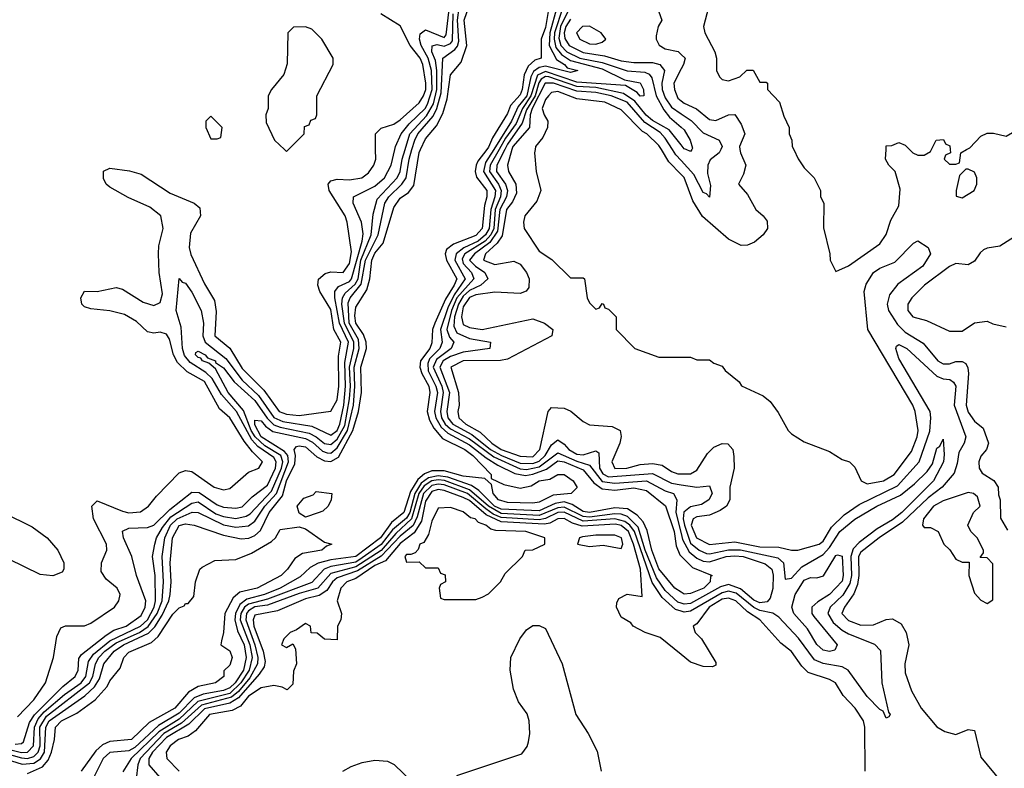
# Model space of a CAD drawing. Header units: inches. Extents: x 2380053 to 2584298, y 380219 to 546618.
# Tile 595 of 656: x 2517905 to 2521024, y 478039 to 480412. Entities that reach past the tile are written whole.
import ezdxf

# ---------------------------------------------------------------- set-up
doc = ezdxf.new("R2010")
doc.units = ezdxf.units.IN
doc.header["$MEASUREMENT"] = 0
for name, color, linetype in [('C5417', 7, 'Continuous'), ('C5418', 7, 'Continuous'), ('C5427', 7, 'Continuous'), ('C5428', 7, 'Continuous')]:
    doc.layers.add(name, color=color, linetype=linetype)

msp = doc.modelspace()

# ---------------------------------------------------------------- linework, layer by layer
at = {"layer": 'C5417', "color": 2}
for points, elevation in [([(2517830, 478077.8), (2517912.4, 478052.4), (2517950, 478055.6), (2517970.6, 478069.4), (2517983.1, 478090), (2517987.1, 478170), (2517998.6, 478190), (2518110.8, 478269.2), (2518142.2, 478297.8), (2518157.4, 478322.7), (2518171.7, 478370), (2518204, 478410), (2518233.3, 478430), (2518312.7, 478467.3), (2518332.5, 478487.5), (2518355.9, 478524.1), (2518377.5, 478570), (2518381.6, 478590), (2518384.9, 478630), (2518381, 478690), (2518388.6, 478770), (2518410, 478808.9), (2518430, 478813.8), (2518458, 478810), (2518550, 478778.2), (2518606.5, 478766.5), (2518631.2, 478768.8), (2518650, 478777.2), (2518667.3, 478792.7), (2518695.3, 478850), (2518737.2, 478902.8), (2518749.9, 478950), (2518775.9, 479004.1), (2518779, 479030), (2518774.7, 479050), (2518781.4, 479058.6), (2518790, 479061.5), (2518810, 479057.7), (2518846.3, 479026.3), (2518870, 479013.5), (2518890, 479011.5), (2518914.7, 479025.3), (2518960.4, 479110), (2518978.5, 479170), (2518987.5, 479230), (2518985.8, 479310), (2519003.2, 479370), (2519002, 479390), (2518993.5, 479413.5), (2518969.9, 479450), (2518966.7, 479473.3), (2518970, 479500.7), (2519004.5, 479555.5), (2519013.8, 479590), (2519019.9, 479650), (2519030, 479672), (2519056.7, 479703.4), (2519090, 479816.3), (2519110, 479846.4), (2519136.3, 479863.7), (2519153.8, 479886.2), (2519170, 479990.5), (2519174.4, 480000)], 10), ([(2517830, 478109), (2517910, 478089.6), (2517930, 478090.2), (2517949, 478110), (2517951.6, 478170), (2517963.6, 478196.4), (2517982.2, 478217.8), (2518047.1, 478272.9), (2518099.5, 478310), (2518114, 478330), (2518122.8, 478377.2), (2518139.1, 478400.9), (2518190, 478443.3), (2518287.9, 478490), (2518309.2, 478510), (2518330.8, 478550), (2518334.8, 478570), (2518333.7, 478650), (2518325.1, 478710), (2518332.5, 478750), (2518338, 478770), (2518357.2, 478802.8), (2518384, 478836), (2518450, 478879.4), (2518470, 478883.2), (2518526, 478846), (2518550, 478836.8), (2518590, 478830.9), (2518622, 478838), (2518634.4, 478845.6), (2518702.1, 478917.9), (2518734, 478990), (2518737.9, 479010), (2518731.6, 479030), (2518681.3, 479061.3), (2518650.4, 479090), (2518638.1, 479110), (2518613.4, 479173.4), (2518564.9, 479230), (2518524.7, 479304.7), (2518503.5, 479323.5), (2518483.6, 479330), (2518479.1, 479339.1), (2518470, 479341.3), (2518462, 479350), (2518463.3, 479356.7), (2518470, 479361.6), (2518492.4, 479350), (2518500.2, 479340.2), (2518524.9, 479330), (2518525.2, 479325.2), (2518550, 479308.4), (2518584.1, 479264.1), (2518650, 479205.2), (2518689, 479149), (2518710, 479128), (2518730, 479120.1), (2518821.7, 479101.7), (2518844.5, 479090), (2518870, 479068.6), (2518890, 479065), (2518910, 479082.6), (2518934.3, 479125.7), (2518949.1, 479210), (2518952.5, 479250), (2518949.2, 479310), (2518963, 479370), (2518963.5, 479390), (2518934, 479450), (2518925.6, 479510), (2518927, 479530), (2518935.5, 479544.5), (2518967.1, 479572.9), (2518976.6, 479590), (2518985.6, 479650), (2519018.5, 479730), (2519024.6, 479795.4), (2519037.3, 479842.7), (2519100.2, 479910), (2519110.5, 479930), (2519116.7, 479970), (2519125.8, 480000)], 18), ([(2517830, 478094.7), (2517910, 478071.9), (2517930, 478070.6), (2517950, 478076.4), (2517963.6, 478090), (2517969.4, 478110), (2517968.3, 478170), (2517990, 478204.6), (2518126.1, 478310), (2518136.9, 478330), (2518144.9, 478370), (2518155.7, 478390), (2518174.5, 478410), (2518210, 478436.5), (2518284.6, 478470), (2518311.4, 478488.6), (2518339.9, 478530), (2518355.8, 478570), (2518360.7, 478630), (2518355.8, 478710), (2518364.5, 478770), (2518382.7, 478810), (2518403.2, 478830), (2518450.9, 478850.9), (2518470, 478850.2), (2518550, 478810.8), (2518590, 478803.5), (2518630, 478807.2), (2518650, 478822.4), (2518681.7, 478870), (2518718.7, 478910), (2518756.1, 479010), (2518753.8, 479030), (2518743.4, 479043.4), (2518669.9, 479090), (2518650, 479128), (2518650, 479142), (2518670, 479140.2), (2518683.3, 479123.3), (2518706.9, 479106.9), (2518810, 479084.4), (2518832.9, 479072.9), (2518863.9, 479043.9), (2518878.8, 479038.8), (2518890, 479037.6), (2518910, 479055.3), (2518942.8, 479110), (2518962.5, 479190), (2518967, 479250), (2518964.8, 479310), (2518980.1, 479370), (2518977.7, 479397.7), (2518948.8, 479450), (2518945.3, 479514.7), (2518951.4, 479530), (2518987, 479573), (2519000.1, 479650), (2519040.7, 479730), (2519061.6, 479830), (2519073.8, 479850), (2519115.9, 479890), (2519129.2, 479910), (2519138.2, 479970), (2519147.3, 480000)], 14), ([(2517890, 478115.9), (2517910, 478118), (2517916.7, 478123.4), (2517935.6, 478184.4), (2517951.2, 478208.8), (2518041.8, 478298.2), (2518081, 478330), (2518089.7, 478350), (2518092.4, 478387.6), (2518100.4, 478399.6), (2518178.4, 478461.6), (2518203.4, 478476.6), (2518241.6, 478490), (2518290, 478523.2), (2518302.7, 478550), (2518304, 478570), (2518274.7, 478650), (2518260.5, 478710), (2518233.3, 478770), (2518230, 478790.7), (2518250, 478800.3), (2518310, 478802), (2518330, 478810.2), (2518380.4, 478859.6), (2518450, 478913.8), (2518473.3, 478913.3), (2518530, 478874.2), (2518550, 478866.8), (2518590, 478863.2), (2518610, 478868.1), (2518641.1, 478899), (2518690, 478936.5), (2518714.9, 478990), (2518717.7, 479010), (2518710, 479024.5), (2518659.1, 479059.1), (2518639.9, 479079.9), (2518591.6, 479170), (2518544, 479224), (2518514.5, 479274.5), (2518494, 479294), (2518444.7, 479324.7), (2518427.2, 479347.2), (2518420.2, 479370), (2518416.8, 479436.8), (2518400.4, 479490), (2518410, 479591), (2518419.8, 479579.8), (2518430, 479576.3), (2518450, 479548), (2518479.7, 479490), (2518487.5, 479450), (2518484.6, 479410), (2518492, 479390), (2518558.1, 479338.1), (2518609.7, 479269.7), (2518660.9, 479220.9), (2518710, 479151), (2518738.2, 479138.2), (2518830, 479123), (2518890, 479095.4), (2518910, 479110.2), (2518919, 479130), (2518931.5, 479190), (2518936.7, 479250), (2518935.1, 479324.9), (2518946.8, 479390), (2518918.1, 479450), (2518902.7, 479530), (2518903.1, 479550), (2518914.4, 479565.6), (2518950, 479582.3), (2518956.4, 479590), (2518989.8, 479709.8), (2518992.6, 479732.6), (2518987.7, 479770), (2518961.3, 479830), (2518962, 479850), (2519030, 479883.6), (2519060.4, 479910), (2519082, 479950), (2519093.4, 480000)], 22), ([(2517897.7, 478202.3), (2517950, 478256.3), (2517987, 478310), (2518012, 478390), (2518022.7, 478457.3), (2518035.3, 478484.7), (2518050, 478491), (2518110, 478490.8), (2518130, 478498.8), (2518205.2, 478550), (2518219.3, 478570), (2518222.7, 478590), (2518213.2, 478610), (2518178.6, 478638.6), (2518163.1, 478663.1), (2518164, 478690), (2518181.2, 478730), (2518179.5, 478750), (2518138.7, 478830), (2518133.2, 478870), (2518150, 478886.8), (2518230, 478853.7), (2518251, 478849), (2518287.8, 478852.2), (2518313.2, 478870), (2518338, 478902), (2518410, 478975.5), (2518430, 478983), (2518450, 478979.3), (2518520.7, 478930), (2518550, 478921.3), (2518570, 478926), (2518630, 478977.3), (2518662, 478990), (2518674.5, 479010), (2518642.1, 479042.1), (2518616.2, 479076.2), (2518570, 479149.6), (2518538, 479178), (2518490, 479264.7), (2518435.6, 479295.6), (2518405.2, 479325.2), (2518392, 479350), (2518379.4, 479399.4), (2518370, 479415.1), (2518350, 479420.9), (2518330, 479418), (2518310, 479422.7), (2518274.9, 479454.9), (2518237.2, 479477.2), (2518190, 479489.4), (2518130, 479495.3), (2518110, 479502), (2518102, 479510), (2518098, 479530), (2518110, 479551), (2518150, 479550.7), (2518210, 479562.8), (2518230, 479557.3), (2518296.1, 479516.1), (2518330, 479505.5), (2518350, 479514.8), (2518357.2, 479542.8), (2518346.6, 479610), (2518344, 479670), (2518345.6, 479694.4), (2518359.7, 479750), (2518351.8, 479790), (2518317.5, 479817.5), (2518247.9, 479847.9), (2518190, 479881.2), (2518179, 479890), (2518170, 479908), (2518170, 479931.3), (2518190, 479940.7), (2518252.3, 479932.3), (2518290, 479922), (2518381.5, 479861.5), (2518458, 479830), (2518475.5, 479815.5), (2518477.3, 479790), (2518445.4, 479734.6), (2518441.5, 479690), (2518447.2, 479667.2), (2518490, 479574.8), (2518522, 479522), (2518527.3, 479487.3), (2518523.1, 479410), (2518570.2, 479370.2), (2518610, 479306.7), (2518678, 479238), (2518727.1, 479170), (2518750, 479161.5), (2518790, 479156.9), (2518890, 479170.8), (2518910, 479207.3), (2518915.5, 479250), (2518915, 479345), (2518922.4, 479390), (2518900.3, 479430), (2518890, 479493.3), (2518855.1, 479550), (2518849.7, 479570), (2518851.2, 479588.8), (2518872.3, 479607.7), (2518890, 479612), (2518930, 479610.4), (2518950, 479639.1), (2518955.9, 479675.9), (2518942.6, 479770), (2518935.6, 479790), (2518885.6, 479870), (2518882, 479890), (2518890, 479900.7), (2518910, 479906.4), (2518950, 479904.4), (2518989, 479910), (2519010, 479926.7), (2519026.3, 479950), (2519032.6, 479970), (2519032.3, 480000)], 26), ([(2519384.4, 480000), (2519356.3, 479963.7), (2519350.9, 479950), (2519347.2, 479930), (2519352.1, 479912.1), (2519384.2, 479870), (2519384.9, 479850), (2519376.9, 479823.1), (2519370.1, 479750), (2519350, 479727.9), (2519279.4, 479700.6), (2519256.5, 479683.5), (2519253, 479670), (2519256.6, 479650), (2519289.1, 479590), (2519281.7, 479570), (2519253.7, 479526.3), (2519220.2, 479450), (2519212.9, 479430), (2519210, 479387), (2519203.8, 479370), (2519175, 479330), (2519172.6, 479310), (2519178.6, 479290), (2519200.5, 479250), (2519204.1, 479230), (2519195.7, 479170), (2519202.7, 479142.7), (2519217, 479117), (2519244.7, 479084.7), (2519315.3, 479050), (2519340.8, 479030), (2519398, 478970), (2519398, 478958), (2519438.8, 478938.8), (2519490, 478927.3), (2519525.2, 478934.8), (2519550, 478950.2), (2519584.2, 478955.8), (2519610, 478970.3), (2519630, 478970.3), (2519658, 478950), (2519670.8, 478929.2), (2519652, 478910), (2519595.3, 478904.7), (2519550, 478883.1), (2519530, 478879.7), (2519450, 478881.7), (2519421.6, 478890), (2519404.7, 478910), (2519399, 478939), (2519378, 478958), (2519310, 478964.6), (2519250, 478982.2), (2519210, 478981.5), (2519187.3, 478972.7), (2519165.8, 478954.2), (2519143.2, 478916.8), (2519121.7, 478850), (2519082.3, 478817.7), (2519047.5, 478770), (2518970.1, 478710), (2518890, 478699.9), (2518850.6, 478689.4), (2518824.9, 478675.1), (2518793.5, 478646.5), (2518730.2, 478610), (2518680.3, 478590), (2518624.6, 478575.4), (2518601.9, 478558.1), (2518588.3, 478530), (2518585.9, 478510), (2518594.9, 478474.9), (2518616.3, 478430), (2518622.1, 478390), (2518613.6, 478350), (2518587.9, 478310), (2518570, 478294.4), (2518550, 478285.3), (2518486.3, 478273.7), (2518457.9, 478262.1), (2518410, 478214), (2518344.8, 478175.2), (2518270, 478105), (2518250, 478094.1), (2518190, 478089.7), (2518169.2, 478070), (2518129.4, 477990)], 10), ([(2518743.7, 480000), (2518750, 479994), (2518756, 480000)], 30), ([(2519406.4, 480000), (2519380.8, 479959.2), (2519373.8, 479930), (2519411.9, 479870), (2519410.5, 479850), (2519397, 479810), (2519391.9, 479750), (2519380.1, 479730), (2519357.6, 479710), (2519311.4, 479688.6), (2519287.8, 479670), (2519283.6, 479650), (2519315.6, 479590), (2519280.8, 479539.2), (2519261.3, 479498.7), (2519237.8, 479430), (2519242.7, 479390), (2519235.5, 479370), (2519203.4, 479336.6), (2519197.7, 479322.3), (2519199.2, 479299.2), (2519223.3, 479250), (2519227.9, 479230), (2519218.9, 479170), (2519223.3, 479150), (2519240.3, 479120.3), (2519260.9, 479100.9), (2519330, 479064.8), (2519382.6, 479022.6), (2519419.6, 478999.6), (2519473.3, 478973.3), (2519507.5, 478967.5), (2519530, 478971.4), (2519573.2, 478986.8), (2519610, 479013.3), (2519629.2, 479010.8), (2519690, 478984.6), (2519723.4, 478943.4), (2519750, 478924.4), (2519790, 478920.5), (2519850, 478927.6), (2519890, 478919.2), (2519950.8, 478870.8), (2519978.5, 478790), (2519984, 478744), (2519996, 478716), (2520000, 478711.9)], 14), ([(2519423.8, 480000), (2519395.1, 479950), (2519392.7, 479930), (2519421.9, 479890), (2519430.1, 479870), (2519427.5, 479850), (2519411.5, 479810), (2519406.7, 479750), (2519397.5, 479730), (2519379.4, 479710), (2519315.1, 479670), (2519306.2, 479653.8), (2519310, 479638.5), (2519335.6, 479610), (2519343, 479590), (2519290.1, 479530), (2519273.2, 479490), (2519258.3, 479430), (2519265.9, 479405.9), (2519279.6, 479390), (2519271.5, 479370), (2519225, 479335), (2519214.5, 479310), (2519241.6, 479250), (2519246.1, 479230), (2519237.4, 479170), (2519241.2, 479150), (2519252.9, 479130), (2519270, 479114.6), (2519330, 479082.9), (2519406.4, 479026.4), (2519490, 478988.6), (2519510, 478986.1), (2519550, 478994.8), (2519610, 479039.4), (2519670, 479012.2), (2519710, 478999.8), (2519750, 478947.9), (2519790, 478942.5), (2519890, 478950.7), (2519950, 478918.2), (2519976.4, 478910), (2519986.9, 478890), (2519983.6, 478850), (2520000, 478783.1)], 18), ([(2519441.5, 480000), (2519416.8, 479950), (2519415.3, 479930), (2519444.2, 479890), (2519450.1, 479870), (2519446.7, 479850), (2519426.1, 479810), (2519418.7, 479741.3), (2519394.5, 479705.5), (2519345.4, 479670), (2519330.2, 479650), (2519349.2, 479630), (2519378.3, 479610), (2519387.4, 479590), (2519365.3, 479570), (2519330, 479553.8), (2519310, 479534.9), (2519294.5, 479510), (2519282.7, 479470), (2519280.4, 479440.4), (2519290, 479419.7), (2519330, 479401.1), (2519396, 479390), (2519394, 479370), (2519310, 479358.3), (2519270, 479344), (2519246, 479330), (2519235.3, 479310), (2519266, 479230), (2519257.6, 479170), (2519261, 479150), (2519277.1, 479130), (2519336.8, 479096.8), (2519395.9, 479050), (2519431.1, 479030), (2519490, 479006.5), (2519530, 479004.8), (2519550, 479012.5), (2519569.9, 479030), (2519590, 479064.4), (2519610, 479080.4), (2519630, 479066.9), (2519644.5, 479050), (2519670, 479034.3), (2519690, 479032.9), (2519730, 479044.9), (2519739, 479039), (2519741.9, 478990), (2519751.9, 478971.9), (2519770, 478963.4), (2519910, 478973.7), (2519970, 478942.3), (2520000, 478937.7)], 22), ([(2519464, 480000), (2519450.3, 479950), (2519452.9, 479930), (2519476.1, 479890), (2519478.2, 479861.8), (2519465.8, 479834.2), (2519446.7, 479810), (2519433.1, 479726.9), (2519416.9, 479703.1), (2519380.7, 479670), (2519374.4, 479650), (2519410, 479635.8), (2519470, 479646.3), (2519490, 479637), (2519510.2, 479610.2), (2519518.9, 479590), (2519517.2, 479562.8), (2519508.8, 479551.2), (2519490, 479544.2), (2519410, 479548.3), (2519350, 479539.5), (2519330, 479531.6), (2519310, 479501.3), (2519304.3, 479470), (2519310, 479445.2), (2519330, 479436.1), (2519370, 479430.2), (2519530, 479463.1), (2519567.3, 479450), (2519594, 479430), (2519591, 479410), (2519450, 479335.8), (2519428.1, 479331.9), (2519310, 479330.5), (2519270.4, 479310), (2519294.9, 479230), (2519297.4, 479190), (2519292.4, 479170), (2519295.8, 479150), (2519318, 479130), (2519363.9, 479103.9), (2519400.2, 479070), (2519430.3, 479050), (2519490, 479027.9), (2519530, 479026.5), (2519552.9, 479050), (2519578.7, 479170), (2519590, 479182.4), (2519630, 479180.9), (2519651.2, 479171.2), (2519690, 479138.4), (2519710, 479128), (2519782, 479122), (2519807.3, 479110), (2519810.4, 479090.4), (2519805.8, 479070), (2519780.3, 479010), (2519790, 478989.4), (2519828, 478990), (2519870, 479001.6), (2519910, 479005.6), (2519939.8, 478999.8), (2519970, 478979.5), (2519990, 478972), (2520000, 478972)], 26), ([(2519537.4, 480000), (2519536, 479990), (2519540.7, 479930), (2519556, 479870), (2519543.5, 479836.5), (2519504.9, 479790), (2519500.7, 479770), (2519502.8, 479750), (2519550, 479678), (2519591.1, 479651.1), (2519650, 479594), (2519690, 479594), (2519694, 479590), (2519702, 479530), (2519710, 479514), (2519730, 479494), (2519742, 479498), (2519750, 479512), (2519754, 479510), (2519758, 479498), (2519770, 479494), (2519794, 479470), (2519794, 479430), (2519854, 479370), (2519930, 479342), (2520000, 479342)], 30), ([(2520000, 479921.3), (2519960.9, 479960.9), (2519937.7, 480000)], 30), ([(2520000, 479964.8), (2519983.1, 479983.1), (2519972.6, 480000)], 26), ([(2520000, 478597.7), (2519980.5, 478610), (2519930, 478671.6), (2519907.6, 478730), (2519893.1, 478793.1), (2519880.4, 478820.4), (2519861.4, 478841.4), (2519830, 478861.7), (2519790, 478864.4), (2519709.6, 478849.6), (2519690, 478853), (2519655.4, 478875.4), (2519630, 478883.4), (2519601.4, 478878.6), (2519550, 478855.6), (2519430, 478860.7), (2519408.9, 478870), (2519359.7, 478919.7), (2519335.6, 478935.6), (2519261.6, 478961.6), (2519230, 478966.1), (2519200.2, 478959.8), (2519177.1, 478942.9), (2519156.6, 478910), (2519140.5, 478850), (2519130, 478831.9), (2519085.5, 478794.5), (2519050, 478748.5), (2518990, 478705.9), (2518970, 478692.5), (2518890, 478678.7), (2518869.2, 478670.8), (2518830, 478628.5), (2518690, 478575.2), (2518630, 478559.7), (2518617.3, 478550), (2518605.2, 478530), (2518603.6, 478510), (2518634.3, 478430), (2518641.2, 478390), (2518631.3, 478350), (2518605.5, 478310), (2518570, 478276.7), (2518469.2, 478250.8), (2518410, 478194.9), (2518345.3, 478154.7), (2518258, 478070), (2518231.7, 478028.3)], 14), ([(2520000, 478562.8), (2519990, 478566), (2519950, 478602.6), (2519922.3, 478642.3), (2519886.5, 478730), (2519863.8, 478803.8), (2519830, 478837.6), (2519810, 478844.7), (2519790, 478845.6), (2519710, 478835), (2519690, 478837), (2519630, 478866.5), (2519610, 478864.7), (2519550, 478840.4), (2519430, 478846.4), (2519389.5, 478869.5), (2519330, 478921.6), (2519250.8, 478950.8), (2519230, 478953.2), (2519210, 478949.9), (2519185.8, 478934.2), (2519169.7, 478910), (2519146.5, 478830), (2519096.7, 478783.3), (2519050, 478729.5), (2518970, 478678), (2518890, 478656.5), (2518848.9, 478610), (2518790, 478593.6), (2518690, 478556.2), (2518650, 478550.7), (2518630, 478538.5), (2518623.8, 478530), (2518621.3, 478510), (2518649.7, 478430), (2518658.9, 478390), (2518657.8, 478370), (2518633.7, 478326.3), (2518597.9, 478282.1), (2518575.6, 478264.4), (2518480.4, 478239.6), (2518417.3, 478182.7), (2518361.2, 478150), (2518286.4, 478070), (2518279, 478050), (2518274.2, 478005.8)], 18), ([(2520000, 478537.3), (2519982.6, 478542.6), (2519940.5, 478580.5), (2519908.1, 478628.1), (2519852.9, 478790), (2519837.9, 478810), (2519821.7, 478821.7), (2519790, 478829.9), (2519690, 478822.1), (2519630, 478851.4), (2519610, 478849.9), (2519570, 478830.7), (2519550, 478826.6), (2519430, 478834.4), (2519404.6, 478844.7), (2519381.2, 478861.2), (2519323.4, 478910), (2519250, 478937.4), (2519230, 478939.8), (2519210, 478935.9), (2519184, 478910), (2519164.4, 478835.6), (2519150.9, 478809.1), (2519110, 478774.8), (2519050, 478711.3), (2518974.9, 478665.1), (2518910, 478642.4), (2518896, 478630), (2518877.7, 478602.3), (2518853.1, 478586.9), (2518810, 478576.3), (2518721.7, 478538.3), (2518650, 478524.2), (2518644.6, 478510), (2518646.2, 478490), (2518676.1, 478410), (2518682, 478378), (2518678.8, 478361.2), (2518662.9, 478337.1), (2518597.8, 478262.2), (2518570, 478245.8), (2518490, 478227.9), (2518440.8, 478179.2), (2518370, 478137.1), (2518325.6, 478090), (2518313.8, 478070), (2518314.3, 478050), (2518348.4, 478010)], 22), ([(2520000, 478399.7), (2519933.6, 478453.6), (2519886, 478470), (2519848, 478490), (2519840.4, 478500.4), (2519810, 478518), (2519795.3, 478550), (2519796.4, 478563.6), (2519803.1, 478576.9), (2519829.1, 478590.9), (2519876.4, 478583.6), (2519872, 478670), (2519849.3, 478750), (2519833, 478790), (2519810, 478808.5), (2519792.5, 478812.5), (2519686.5, 478806.5), (2519656, 478816), (2519630, 478830.9), (2519610, 478829.8), (2519583.9, 478816.1), (2519567.4, 478812.6), (2519430, 478819.9), (2519382.4, 478842.4), (2519330, 478887.6), (2519310, 478897.8), (2519250, 478919.3), (2519230, 478922.5), (2519210, 478915.9), (2519190, 478885.6), (2519177.8, 478822.2), (2519154.3, 478785.7), (2519110, 478751.1), (2519063.7, 478696.3), (2519030, 478681.5), (2518970, 478641.1), (2518941.3, 478630), (2518921.7, 478610), (2518911, 478570), (2518924.7, 478530), (2518922, 478510), (2518912, 478490), (2518910, 478446), (2518870, 478448), (2518847.3, 478467.3), (2518828.4, 478468.4), (2518826, 478490), (2518810, 478498), (2518782, 478478), (2518762, 478470), (2518742, 478450), (2518734, 478430), (2518750, 478422), (2518770, 478434), (2518778, 478418), (2518782, 478370), (2518772.7, 478347.3), (2518770, 478306), (2518752, 478288), (2518736.4, 478296.4), (2518710, 478302), (2518670, 478294), (2518630, 478267.8), (2518604.3, 478235.7), (2518578, 478222), (2518506.3, 478210), (2518461.6, 478158.4), (2518439, 478141), (2518408, 478130), (2518381.3, 478110), (2518368.8, 478090), (2518370.8, 478070), (2518410.4, 478030.4)], 26), ([(2517852, 478850), (2517944.5, 478804.5), (2517991.3, 478770), (2518026, 478730), (2518044.7, 478690), (2518044.7, 478670), (2518038.8, 478661.2), (2518010, 478649), (2517970, 478653.2), (2517870, 478702)], 26), ([(2517930, 478022.3), (2517976.5, 478043.5), (2517995.2, 478064.8), (2518006, 478090), (2518015.3, 478130), (2518018.5, 478170), (2518036.9, 478190), (2518085.8, 478214.2), (2518144.1, 478255.9), (2518181.8, 478298.2), (2518190, 478316.3), (2518223.3, 478356.7), (2518234.5, 478390), (2518250, 478407.7), (2518322, 478438), (2518343.6, 478456.4), (2518390, 478528.2), (2518410, 478547.7), (2518426, 478554), (2518430, 478562), (2518438, 478562), (2518456.4, 478583.6), (2518462, 478630), (2518475.3, 478670), (2518483.2, 478676.8), (2518522.7, 478697.3), (2518590, 478700.7), (2518639.1, 478720.9), (2518702.5, 478757.5), (2518715.3, 478770), (2518730, 478796), (2518790, 478804.7), (2518810, 478798), (2518870, 478756), (2518894, 478750), (2518876.9, 478743.1), (2518862, 478730), (2518800.3, 478719.7), (2518776.1, 478703.9), (2518753, 478670), (2518733, 478650), (2518657.3, 478610), (2518602.6, 478597.4), (2518581, 478579), (2518554.9, 478530), (2518550.6, 478469.4), (2518543.6, 478443.6), (2518542, 478430), (2518570, 478411.3), (2518578, 478390), (2518570, 478366), (2518551.6, 478348.4), (2518551, 478330), (2518524.7, 478310), (2518470, 478298), (2518439.7, 478280.3), (2518395.8, 478230), (2518315.2, 478184.8), (2518259.3, 478130), (2518190, 478124), (2518166.6, 478113.4), (2518145.5, 478094.5), (2518099.5, 478030)], 6), ([(2519290, 478016), (2519495.1, 478084.9), (2519512, 478108), (2519516.6, 478123.4), (2519520.9, 478150), (2519519.3, 478190), (2519512.3, 478212.3), (2519485.2, 478250), (2519469.2, 478290), (2519459, 478350), (2519461.2, 478390), (2519489.2, 478450), (2519510, 478478), (2519530, 478491.3), (2519550, 478492), (2519570, 478482), (2519622.8, 478370), (2519666.8, 478210), (2519706, 478150), (2519733.7, 478093.7), (2519746.8, 478030)], 26), ([(2518928, 478030), (2518954.6, 478045.4), (2518990, 478058), (2519030, 478064.7), (2519070, 478062), (2519091.6, 478051.6), (2519150, 477994)], 26)]:
    msp.add_lwpolyline(points, dxfattribs=dict(at, elevation=elevation))
for points, elevation in [([(2518810, 478835.3), (2518790, 478848), (2518784, 478870), (2518804.7, 478895.3), (2518834, 478906), (2518844, 478916), (2518894, 478910), (2518892, 478890), (2518882, 478870), (2518865.4, 478854.6), (2518850, 478848.7)], 6), ([(2519270, 478865.2), (2519230, 478864), (2519210, 478822), (2519199.9, 478780.1), (2519184.9, 478755.1), (2519172, 478750), (2519167.5, 478732.5), (2519158, 478722), (2519143.6, 478716.4), (2519130, 478717.2), (2519124.9, 478710), (2519130, 478692), (2519170, 478694), (2519190, 478674), (2519230, 478674), (2519238, 478658), (2519252.7, 478652.7), (2519254, 478630), (2519238, 478622), (2519234, 478610), (2519238, 478578), (2519250, 478574), (2519350, 478574), (2519370, 478582), (2519390, 478592), (2519428, 478630), (2519443.1, 478656.9), (2519498, 478710), (2519506, 478730), (2519530, 478731.3), (2519568, 478750), (2519568, 478770), (2519508.7, 478790), (2519412.8, 478792.8), (2519397, 478797), (2519382, 478810), (2519358.6, 478818.6), (2519348, 478830), (2519333.4, 478833.4), (2519310, 478852)], 30), ([(2519730, 478778.4), (2519687.4, 478772.6), (2519678, 478770), (2519672, 478750), (2519710, 478742), (2519753.6, 478746.4), (2519810, 478736), (2519815.6, 478750), (2519810.9, 478770), (2519790, 478777.6)], 30)]:
    msp.add_lwpolyline(points, close=True, dxfattribs=dict(at, elevation=elevation))
at = {"layer": 'C5418', "color": 2}
for points, elevation in [([(2519174.4, 480000), (2519190, 480033.7), (2519224.7, 480075.3), (2519245.7, 480114.3), (2519258.9, 480161.1), (2519270, 480237.3), (2519303.3, 480276.7), (2519321.8, 480330), (2519312.8, 480410), (2519330, 480459.1)], 10), ([(2519032.3, 480000), (2519031.8, 480050), (2519050, 480068.2), (2519090, 480080.9), (2519110, 480094.6), (2519170, 480147.7), (2519184.4, 480170), (2519191.5, 480190), (2519191, 480210), (2519182.2, 480270), (2519173.6, 480290), (2519142.2, 480330), (2519110, 480392.3), (2519049, 480430)], 26), ([(2519093.4, 480000), (2519095.6, 480010), (2519112.9, 480050), (2519138.7, 480081.3), (2519189.8, 480130), (2519196.7, 480143.3), (2519212, 480190), (2519209.4, 480250), (2519199.1, 480290), (2519177, 480330), (2519171.6, 480350), (2519173.2, 480366.8), (2519190, 480379.6), (2519250, 480355.5), (2519256.3, 480363.7), (2519266.4, 480453.6)], 22), ([(2519125.8, 480000), (2519140.8, 480050), (2519193.5, 480106.5), (2519215.4, 480144.6), (2519226.1, 480190), (2519225.8, 480250), (2519222, 480282), (2519210.7, 480310), (2519211.2, 480328.8), (2519227.5, 480332.5), (2519250, 480328.1), (2519270, 480335.6), (2519275.5, 480344.5), (2519278.5, 480430)], 18), ([(2519147.3, 480000), (2519156.3, 480030), (2519166, 480050), (2519214.5, 480105.5), (2519226.5, 480130), (2519239.8, 480180.2), (2519245.8, 480290), (2519283.1, 480316.9), (2519292, 480328), (2519296.3, 480343.7), (2519291.4, 480410), (2519297.5, 480450)], 14), ([(2519580.7, 480450), (2519570, 480387.3), (2519556.5, 480350), (2519556.4, 480290), (2519537.1, 480282.9), (2519515.5, 480264.5), (2519503, 480237), (2519497.1, 480190), (2519490, 480173.3), (2519460, 480140), (2519450, 480114.5), (2519402.6, 480037.4), (2519390, 480007.3), (2519384.4, 480000)], 10), ([(2519606.9, 480450), (2519584.3, 480370), (2519582.1, 480330), (2519605.3, 480285.3), (2519630.3, 480270), (2519638.7, 480258.7), (2519673.4, 480250), (2519650, 480243.8), (2519570, 480264.5), (2519550, 480260.4), (2519532.7, 480247.3), (2519523.9, 480230), (2519511.1, 480170), (2519484, 480136), (2519462.9, 480090), (2519406.4, 480000)], 14), ([(2519625.9, 480450), (2519599.4, 480370), (2519597.5, 480350), (2519603, 480323), (2519620.7, 480300.7), (2519650, 480282.3), (2519750, 480255.4), (2519821.3, 480221.3), (2519870, 480211.3), (2519881.1, 480190), (2519882, 480170), (2519870, 480168.7), (2519861.3, 480181.3), (2519823.5, 480203.5), (2519670, 480214), (2519570, 480246.9), (2519544.7, 480235.3), (2519524.4, 480170), (2519497.3, 480130), (2519477.2, 480082.8), (2519444.3, 480035.7), (2519423.8, 480000)], 18), ([(2519647.3, 480450), (2519618.2, 480390), (2519612.9, 480352.9), (2519618.8, 480330), (2519637.7, 480310), (2519679.5, 480290), (2519750, 480276.3), (2519829.6, 480249.6), (2519885.4, 480245.4), (2519898.9, 480238.9), (2519907.7, 480227.7), (2519921.4, 480170), (2519945.7, 480125.7), (2519963, 480103), (2520000, 480071)], 22), ([(2519930, 480436), (2519938.8, 480410), (2519927.3, 480390), (2519920.7, 480360.7), (2519921, 480350), (2519930.6, 480330.6), (2519950, 480319.1), (2519990.3, 480310.3), (2520000, 480301.5)], 30), ([(2519650, 480413), (2519635.3, 480390), (2519629.7, 480370), (2519632.1, 480352.1), (2519646, 480330), (2519690, 480307.9), (2519757.2, 480297.2), (2519810, 480281), (2519850, 480275.6), (2519910, 480275.4), (2519933, 480270), (2519947.9, 480250), (2519939, 480210), (2519940.5, 480190), (2519950, 480164), (2519970, 480134.2), (2520000, 480113.7)], 26), ([(2518756, 480000), (2518806, 480050), (2518807.3, 480072.7), (2518822, 480078), (2518827.3, 480092.7), (2518842, 480098), (2518846, 480110), (2518846, 480170), (2518898, 480270), (2518898, 480290), (2518862, 480350), (2518830, 480382), (2518810, 480388.7), (2518772, 480388), (2518754, 480370), (2518751.6, 480271.6), (2518742, 480238), (2518702, 480190), (2518692, 480170), (2518692, 480130), (2518684.7, 480110), (2518685.4, 480085.4), (2518712, 480030), (2518743.7, 480000)], 30), ([(2520000, 480255.4), (2519977.4, 480210), (2519978.9, 480190), (2519990, 480162.4), (2520000, 480154.5)], 30), ([(2520000, 480015.1), (2519962.7, 480062.7), (2519910, 480092.2), (2519889.3, 480109.3), (2519853.1, 480153.1), (2519817.6, 480177.6), (2519730, 480197.1), (2519670, 480199.6), (2519580.7, 480230), (2519570, 480231.8), (2519557.2, 480222.8), (2519549, 480211), (2519537.9, 480170), (2519510, 480125.5), (2519496.3, 480083.7), (2519450, 480017.3), (2519441.5, 480000)], 22), ([(2519972.6, 480000), (2519950, 480036.2), (2519933.6, 480053.6), (2519885.7, 480085.7), (2519828.8, 480150), (2519778.4, 480170), (2519730, 480181), (2519670, 480184.7), (2519596.3, 480210), (2519569.8, 480210.2), (2519528.8, 480130), (2519522.3, 480110), (2519519.7, 480070), (2519466.8, 480010), (2519464, 480000)], 26), ([(2519937.7, 480000), (2519930, 480013), (2519891.2, 480050), (2519877.3, 480057.3), (2519810, 480126), (2519758, 480150), (2519670, 480161.2), (2519610, 480183.9), (2519590, 480180.5), (2519579.5, 480170), (2519570, 480158.7), (2519560.3, 480130), (2519566, 480110), (2519578.4, 480090), (2519576.4, 480070), (2519561.7, 480038.3), (2519538.8, 480010), (2519537.4, 480000)], 30)]:
    msp.add_lwpolyline(points, dxfattribs=dict(at, elevation=elevation))
at = {"layer": 'C5418', "color": 2, "elevation": 30}
for points in [[(2519710, 480391.1), (2519687.3, 480390), (2519668.8, 480370), (2519679.3, 480350), (2519710, 480335.3), (2519730, 480334.4), (2519750, 480340.7), (2519761.2, 480350), (2519747, 480370)], [(2518510, 480106), (2518494, 480090), (2518494, 480070), (2518510, 480034), (2518530, 480034), (2518542, 480038), (2518546, 480070)]]:
    msp.add_lwpolyline(points, close=True, dxfattribs=at)
at = {"layer": 'C5427', "color": 2}
for points, elevation in [([(2520186.5, 480000), (2520187.8, 479990), (2520204.9, 479950), (2520197.6, 479922.4), (2520182, 479890), (2520210, 479858), (2520237.3, 479810), (2520260.5, 479790), (2520272.6, 479772.6), (2520274, 479750), (2520260.5, 479730), (2520233.1, 479706.9), (2520210, 479696.9), (2520190, 479696.3), (2520150, 479715.8), (2520067.6, 479787.6), (2520037.4, 479837.4), (2520010, 479911.1), (2520000, 479921.3)], 30), ([(2520125.6, 480000), (2520120.7, 479990), (2520092.5, 479967.5), (2520084.7, 479950), (2520084, 479924), (2520093.5, 479886.5), (2520090, 479849), (2520080.2, 479860.2), (2520070, 479863.7), (2520040.7, 479920.7), (2520000, 479964.8)], 26), ([(2520033.7, 480000), (2520030, 479994), (2520015.7, 480000)], 22), ([(2520356.9, 480000), (2520371.1, 479971.1), (2520390, 479942), (2520422, 479910), (2520442, 479870), (2520442, 479850), (2520452, 479830), (2520451.6, 479751.6), (2520471.3, 479670), (2520472, 479650), (2520490, 479614), (2520530, 479631.3), (2520630, 479701), (2520650, 479731.3), (2520664.1, 479775.9), (2520690, 479822), (2520694, 479874), (2520678, 479930), (2520658, 479950), (2520648, 479970), (2520649.4, 480000)], 34), ([(2520724, 480000), (2520734, 479990), (2520750, 479982), (2520770, 479982), (2520790, 479994), (2520793, 480000)], 34), ([(2520852.9, 480000), (2520854, 479990), (2520838, 479982), (2520834, 479970), (2520850, 479954), (2520870, 479954), (2520882, 479958), (2520886, 479990), (2520904.5, 480000)], 34), ([(2520000, 479342), (2520030, 479342), (2520050, 479334), (2520090, 479334), (2520103.6, 479323.6), (2520130, 479314), (2520139.6, 479299.6), (2520183.6, 479263.6), (2520191.6, 479251.6), (2520259.8, 479219.8), (2520282, 479202), (2520307.1, 479167.1), (2520338.8, 479110), (2520350, 479098.8), (2520390, 479074), (2520470, 479042.8), (2520510, 479018), (2520534, 479010), (2520550, 478994), (2520570.5, 478950.5), (2520590, 478940.5), (2520641.2, 478950), (2520675.4, 478970), (2520730, 479043), (2520748.2, 479090), (2520750.8, 479110), (2520741.6, 479170), (2520734, 479190), (2520592, 479430), (2520579.8, 479550), (2520586.8, 479573.2), (2520610, 479610.3), (2520630, 479624.6), (2520677, 479643), (2520736.5, 479703.5), (2520750, 479710.8), (2520782.8, 479690), (2520790.5, 479670), (2520766, 479630), (2520687.1, 479572.9), (2520660.4, 479539.6), (2520653.4, 479510), (2520657.2, 479490), (2520685.4, 479445.4), (2520710, 479421.8), (2520766.5, 479386.5), (2520813.4, 479330), (2520830, 479321.1), (2520850, 479321.1), (2520870, 479328.5), (2520890, 479328), (2520902, 479322), (2520908.7, 479308.7), (2520910.4, 479290.4), (2520902.8, 479190), (2520910, 479167.7), (2520930, 479139.1), (2520956.7, 479116.7), (2520974, 479070), (2520967.7, 479050), (2520950, 479028.7), (2520943, 479010), (2520944, 478990), (2520954.4, 478974.4), (2520991.1, 478951.1), (2521004.7, 478930), (2521005.4, 478905.4), (2521011.3, 478890), (2521011.6, 478831.6), (2521034.4, 478794.4)], 30), ([(2521056.1, 479723.9), (2521010, 479693.6), (2520970, 479687.8), (2520958.3, 479681.7), (2520947.1, 479672.9), (2520930, 479646), (2520910, 479634.5), (2520870, 479638.4), (2520850, 479629.4), (2520771, 479570), (2520731.3, 479530), (2520718, 479510), (2520718, 479490), (2520734, 479470), (2520778, 479458), (2520850, 479424), (2520890, 479424.9), (2520930, 479451), (2520970, 479456), (2520987.5, 479447.5), (2521030, 479438)], 34), ([(2520000, 478972), (2520030, 478972.2), (2520050, 478983.8), (2520083.3, 479036.7), (2520103.5, 479056.5), (2520130, 479068.2), (2520147.7, 479067.7), (2520164, 479050), (2520167.5, 479027.5), (2520168, 478990), (2520154.9, 478930), (2520154.4, 478890), (2520143.8, 478870), (2520123.7, 478856.3), (2520090, 478841.5), (2520050, 478835.9), (2520038.7, 478830), (2520032.2, 478810), (2520049.3, 478770), (2520090, 478748.5), (2520170, 478756.5), (2520250, 478740.9), (2520310, 478739.7), (2520350, 478730.4), (2520370, 478730.4), (2520437.6, 478750), (2520450, 478759.5), (2520476.4, 478803.5), (2520517.1, 478842.8), (2520564.5, 478875.5), (2520685.5, 478934.5), (2520754.6, 479010), (2520787.7, 479107.7), (2520791.7, 479150), (2520788.9, 479170), (2520690, 479338), (2520680.7, 479370), (2520683, 479377), (2520690, 479382), (2520714.9, 479370), (2520810, 479282), (2520830, 479273.6), (2520851.1, 479271.1), (2520863, 479263), (2520870.2, 479250), (2520865.4, 479190), (2520902.3, 479090), (2520897, 479070), (2520880.4, 479039.6), (2520875.2, 479004.8), (2520865, 478975), (2520827.1, 478930), (2520783.2, 478896.8), (2520701.1, 478818.9), (2520628, 478770), (2520570, 478724.4), (2520562.5, 478710), (2520563.3, 478650), (2520558.6, 478621.4), (2520547.6, 478592.4), (2520517.8, 478550), (2520509, 478530), (2520530, 478507.7), (2520570, 478492.9), (2520610, 478493.4), (2520650, 478510.4), (2520670, 478513), (2520697, 478497), (2520712.7, 478470), (2520721.6, 478430), (2520708.4, 478370), (2520710, 478342), (2520730, 478284.7), (2520761, 478230), (2520810.6, 478170.6), (2520835.9, 478155.9), (2520870, 478146.8), (2520910, 478162), (2520930, 478158.8), (2520950, 478074.8), (2521015.6, 477995.6)], 26), ([(2520000, 478937.7), (2520049.8, 478930.2), (2520090, 478934), (2520098.4, 478910), (2520088.2, 478890), (2520064.8, 478875.2), (2520030, 478867.9), (2520009.1, 478850.9), (2520006.8, 478830), (2520010.6, 478810), (2520030, 478753.2), (2520056.9, 478730), (2520080.1, 478720.1), (2520090, 478718.5), (2520150, 478731.2), (2520188.8, 478731.2), (2520306.6, 478706.6), (2520324.7, 478690), (2520330, 478638.8), (2520350, 478641.3), (2520382.1, 478677.9), (2520450, 478716.5), (2520470, 478739.1), (2520502.5, 478790), (2520550, 478829.2), (2520620.5, 478870), (2520695.3, 478904.7), (2520739.4, 478940.6), (2520779.8, 478980.2), (2520796.1, 479003.9), (2520810, 479054), (2520820.2, 479059.8), (2520830, 479082), (2520834, 479034), (2520831.4, 479010), (2520799.5, 478950), (2520699.7, 478850), (2520670, 478826.1), (2520621.5, 478798.5), (2520564.7, 478755.3), (2520545.6, 478734.4), (2520538.2, 478710), (2520540.1, 478650), (2520535.1, 478624.9), (2520512.3, 478587.7), (2520472.4, 478550), (2520465.2, 478530), (2520481.8, 478501.8), (2520510, 478477.2), (2520530, 478465.2), (2520613.1, 478433.1), (2520632.3, 478412.3), (2520635.5, 478310), (2520656.9, 478216.9), (2520662, 478210), (2520658, 478202), (2520650, 478198), (2520640.4, 478220.4), (2520630, 478225.2), (2520590, 478266.6), (2520529.7, 478350), (2520510, 478361.2), (2520450, 478371.6), (2520422.7, 478382.7), (2520371.8, 478451.8), (2520310, 478518), (2520290.8, 478530.8), (2520250, 478539.6), (2520230, 478548.7), (2520174.3, 478594.3), (2520150, 478600.4), (2520130, 478595.8), (2520030, 478536.7), (2520010, 478534.2), (2520000, 478537.3)], 22), ([(2520000, 478783.1), (2520004.5, 478764.5), (2520025.5, 478725.5), (2520050, 478704.8), (2520070, 478695.3), (2520090, 478693.8), (2520142.9, 478710), (2520170, 478712.5), (2520197.1, 478710), (2520266.8, 478686.8), (2520287.2, 478670), (2520291.7, 478651.7), (2520290.9, 478609.1), (2520281.8, 478578.2), (2520273.2, 478566.9), (2520250, 478563.2), (2520230, 478572.3), (2520188.4, 478608.4), (2520150, 478621.3), (2520125.3, 478614.7), (2520030, 478561.4), (2520010, 478559.6), (2520000, 478562.8)], 18), ([(2520000, 478711.9), (2520036, 478676), (2520098, 478650), (2520093.4, 478646.6), (2520092.2, 478630), (2520071.8, 478610), (2520030, 478592.8), (2520010, 478591.3), (2520000, 478597.7)], 14), ([(2520582.7, 478030), (2520582.4, 478170), (2520578, 478190), (2520551.3, 478230), (2520514, 478270), (2520489.2, 478310), (2520470, 478320.7), (2520403.1, 478343.1), (2520382.7, 478362.7), (2520350, 478409.3), (2520315.8, 478435.8), (2520249.6, 478510), (2520210, 478535.4), (2520173.6, 478570), (2520150, 478578.3), (2520130, 478574.8), (2520089.4, 478550), (2520050, 478497.2), (2520038, 478490), (2520044.7, 478470), (2520064.7, 478450), (2520110, 478374), (2520110, 478366), (2520099.6, 478360.4), (2520070, 478362), (2520030, 478375.3), (2520000, 478399.7)], 26)]:
    msp.add_lwpolyline(points, dxfattribs=dict(at, elevation=elevation))
for points, elevation in [([(2520910, 479938), (2520902, 479938), (2520882, 479918), (2520871.3, 479870), (2520872, 479852), (2520890, 479847.3), (2520928.7, 479870), (2520937.2, 479890), (2520937.2, 479910), (2520930, 479928)], 34), ([(2520910, 478913.2), (2520830, 478887), (2520799.3, 478870), (2520767.7, 478830), (2520764.7, 478810), (2520770, 478802), (2520790, 478802), (2520814, 478790), (2520832, 478750), (2520851.1, 478731.1), (2520870, 478702), (2520890, 478692), (2520912.7, 478692.7), (2520912, 478650), (2520930, 478594), (2520950, 478572), (2520970, 478562), (2520987.3, 478572.7), (2520987.3, 478687.3), (2520970, 478706), (2520947.3, 478707.3), (2520958, 478722), (2520958, 478730), (2520938, 478770), (2520918, 478790), (2520908, 478810), (2520926, 478850), (2520948, 478870), (2520939, 478899), (2520926, 478910)], 30), ([(2520470, 478409.8), (2520450, 478413.6), (2520430, 478432), (2520400.9, 478480.9), (2520356.9, 478530), (2520351.3, 478550), (2520361.4, 478590), (2520390, 478634.9), (2520410, 478643.7), (2520430, 478642.4), (2520451.3, 478648.7), (2520490, 478714), (2520495.2, 478715.2), (2520510, 478712), (2520514, 478650), (2520510, 478632.7), (2520470.3, 478590), (2520433, 478567), (2520414.4, 478550), (2520414.4, 478530), (2520420.3, 478520.2), (2520494, 478430), (2520486.8, 478413.2)], 18)]:
    msp.add_lwpolyline(points, close=True, dxfattribs=dict(at, elevation=elevation))
at = {"layer": 'C5428', "color": 2}
for points, elevation in [([(2520087.3, 480450), (2520070.8, 480390), (2520074.8, 480370), (2520107.3, 480310), (2520112, 480290), (2520112, 480250), (2520122, 480230), (2520130, 480222), (2520150, 480218), (2520186, 480230), (2520208, 480252), (2520228.4, 480251.6), (2520250, 480214), (2520270, 480214), (2520274, 480210), (2520274, 480190), (2520312, 480150), (2520325.4, 480105.4), (2520342, 480070), (2520342, 480050), (2520351.3, 480030), (2520352, 480010), (2520356.9, 480000)], 34), ([(2520000, 480301.5), (2520012.7, 480290), (2520007.2, 480270), (2520000, 480255.4)], 30), ([(2520000, 480154.5), (2520010, 480146.5), (2520049.3, 480129.3), (2520090, 480095.3), (2520110, 480092), (2520150, 480110.4), (2520170, 480110.6), (2520190, 480080.7), (2520202.4, 480050), (2520185.3, 480010), (2520186.5, 480000)], 30), ([(2520904.5, 480000), (2520914.6, 480005.4), (2520950, 480042), (2520970, 480052), (2520990, 480052), (2521030, 480042.8), (2521070, 480066), (2521088, 480090), (2521110, 480134), (2521150, 480134), (2521190, 480151.3), (2521250, 480131.3), (2521271.3, 480131.3), (2521310, 480114), (2521314, 480110), (2521312.7, 480092.7), (2521304.7, 480070), (2521311.6, 480028.4), (2521312.8, 480000)], 34), ([(2520000, 480113.7), (2520031.9, 480091.9), (2520070, 480053.1), (2520120.7, 480030), (2520130.3, 480009.7), (2520125.6, 480000)], 26), ([(2520000, 480071), (2520010, 480062.4), (2520028.4, 480030), (2520036.1, 480003.9), (2520033.7, 480000)], 22), ([(2520793, 480000), (2520808, 480030), (2520831.6, 480031.6), (2520838, 480018), (2520851.6, 480011.6), (2520852.9, 480000)], 34), ([(2520015.7, 480000), (2520010, 480002.4), (2520000, 480015.1)], 22), ([(2520649.4, 480000), (2520650, 480012), (2520667.3, 480012.7), (2520690, 480022), (2520710, 480014), (2520724, 480000)], 34)]:
    msp.add_lwpolyline(points, dxfattribs=dict(at, elevation=elevation))

doc.saveas('drawing.dxf')
